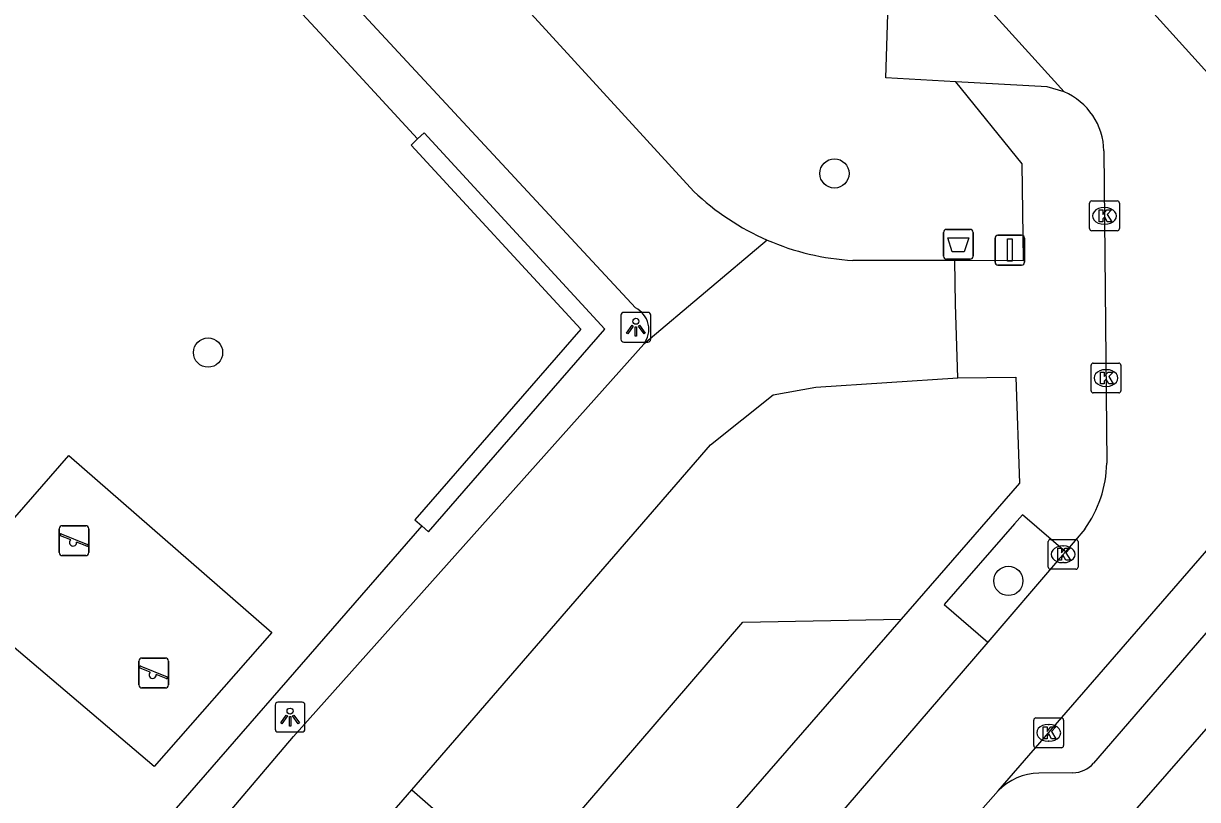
# Model space of a CAD drawing. Extents: x 158352 to 159489, y 383828 to 384597.
# Drawn here: x 159022.16 to 159061.49, y 384096.89 to 384122.89 of the extents above; entities that cross this region are included whole.
import ezdxf

# ---------------------------------------------------------------- set-up
doc = ezdxf.new("R2010")
doc.units = 0
for name, color, linetype in [('IMGEO_Afvalbak', 7, 'Continuous'), ('IMGEO_Boom', 7, 'Continuous'), ('IMGEO_Groenvoorziening', 7, 'Continuous'), ('IMGEO_Haag', 7, 'Continuous'), ('IMGEO_Hek', 7, 'Continuous'), ('IMGEO_Kolk', 7, 'Continuous'), ('IMGEO_Lichtpunt', 7, 'Continuous'), ('IMGEO_Parkeervlak_open', 7, 'Continuous'), ('IMGEO_Rijbaan_lokaal_open', 7, 'Continuous'), ('IMGEO_Speelvoorziening', 7, 'Continuous'), ('IMGEO_Verkeersbordpaal', 7, 'Continuous'), ('IMGEO_Voetpad_gesloten', 7, 'Continuous'), ('IMGEO_Voetpad_halfverhard', 7, 'Continuous'), ('IMGEO_Voetpad_open', 7, 'Continuous')]:
    doc.layers.add(name, color=color, linetype=linetype)

msp = doc.modelspace()

# ---------------------------------------------------------------- linework, layer by layer
at = {"layer": 'IMGEO_Afvalbak'}
for p, q in [((159052.98, 384115.089), (159052.98, 384115.889)), ((159052.98, 384115.889), (159052.98, 384115.089)), ((159053.08, 384115.989), (159053.87, 384115.989)), ((159053.87, 384115.989), (159053.08, 384115.989)), ((159053.97, 384115.889), (159053.97, 384115.089)), ((159053.97, 384115.089), (159053.97, 384115.889)), ((159053.87, 384114.989), (159053.08, 384114.989)), ((159053.08, 384114.989), (159053.87, 384114.989))]:
    msp.add_line(p, q, dxfattribs=at)
msp.add_lwpolyline([(159053.123, 384115.703), (159053.827, 384115.703), (159053.678, 384115.233), (159053.272, 384115.233), (159053.123, 384115.703)], dxfattribs=at)
for centre, start, end in [((159053.08, 384115.889), 90, 180), ((159053.08, 384115.889), 90, 180), ((159053.87, 384115.889), 0, 90), ((159053.87, 384115.889), 360, 90), ((159053.08, 384115.089), 180, 270), ((159053.08, 384115.089), 180, 270), ((159053.87, 384115.089), 270, 0), ((159053.87, 384115.089), 270, 0)]:
    msp.add_arc(centre, 0.1, start, end, dxfattribs=at)
at = {"layer": 'IMGEO_Boom'}
for centre in [(159049.327, 384117.862), (159028.342, 384111.861), (159055.153, 384104.213)]:
    msp.add_circle(centre, 0.489, dxfattribs=at)
at = {"layer": 'IMGEO_Groenvoorziening'}
for points in [[(159031.208, 384123.521), (159032.087, 384122.573), (159035.361, 384119.017)], [(159030.479, 384102.484), (159026.539, 384097.994), (159019.667, 384103.819), (159023.683, 384108.414), (159030.479, 384102.484)], [(159035.499, 384106.056), (159024.956, 384093.932)], [(159038.743, 384094.084), (159046.256, 384102.828), (159051.561, 384102.933)]]:
    msp.add_lwpolyline(points, dxfattribs=at)
at = {"layer": 'IMGEO_Haag'}
for points in [[(159035.499, 384106.056), (159035.726, 384105.859), (159041.633, 384112.651), (159035.582, 384119.22), (159035.361, 384119.017)], [(159035.361, 384119.017), (159035.141, 384118.814), (159040.827, 384112.64), (159035.273, 384106.253), (159035.499, 384106.056)]]:
    msp.add_lwpolyline(points, dxfattribs=at)
at = {"layer": 'IMGEO_Hek'}
for points in [[(159032.087, 384122.573), (159035.361, 384119.017)], [(159035.499, 384106.056), (159024.956, 384093.932)]]:
    msp.add_lwpolyline(points, dxfattribs=at)
at = {"layer": 'IMGEO_Kolk'}
for p, q in [((159057.873, 384116.014), (159057.873, 384116.866)), ((159057.948, 384116.94), (159058.8, 384116.94)), ((159058.874, 384116.866), (159058.874, 384116.014)), ((159058.361, 384116.72), (159058.386, 384116.72)), ((159058.384, 384116.16), (159058.359, 384116.16)), ((159058.8, 384115.94), (159057.948, 384115.94)), ((159057.924, 384110.583), (159057.924, 384111.435)), ((159057.999, 384111.509), (159058.851, 384111.509)), ((159058.925, 384111.435), (159058.925, 384110.583)), ((159058.412, 384111.289), (159058.437, 384111.289)), ((159058.435, 384110.729), (159058.41, 384110.729)), ((159058.851, 384110.509), (159057.999, 384110.509)), ((159056.487, 384104.678), (159056.487, 384105.53)), ((159056.562, 384105.604), (159057.414, 384105.604)), ((159057.488, 384105.53), (159057.488, 384104.678)), ((159056.975, 384105.384), (159057, 384105.384)), ((159056.998, 384104.824), (159056.973, 384104.824)), ((159057.414, 384104.604), (159056.562, 384104.604)), ((159056.004, 384098.698), (159056.004, 384099.55)), ((159056.079, 384099.624), (159056.931, 384099.624)), ((159057.005, 384099.55), (159057.005, 384098.698)), ((159056.492, 384099.404), (159056.517, 384099.404)), ((159056.515, 384098.844), (159056.49, 384098.844)), ((159056.931, 384098.624), (159056.079, 384098.624))]:
    msp.add_line(p, q, dxfattribs=at)
for points in [[(159057.873, 384116.014), (159057.873, 384116.866)], [(159057.948, 384116.94), (159058.8, 384116.94)], [(159058.874, 384116.866), (159058.874, 384116.014)], [(159058.194, 384116.64), (159058.317, 384116.64), (159058.317, 384116.489), (159058.447, 384116.64), (159058.611, 384116.64), (159058.465, 384116.489), (159058.618, 384116.24), (159058.466, 384116.24), (159058.381, 384116.404), (159058.317, 384116.337), (159058.317, 384116.24), (159058.194, 384116.24), (159058.194, 384116.64)], [(159058.8, 384115.94), (159057.948, 384115.94)], [(159057.924, 384110.583), (159057.924, 384111.435)], [(159057.999, 384111.509), (159058.851, 384111.509)], [(159058.925, 384111.435), (159058.925, 384110.583)], [(159058.245, 384111.209), (159058.368, 384111.209), (159058.368, 384111.058), (159058.498, 384111.209), (159058.662, 384111.209), (159058.516, 384111.058), (159058.669, 384110.809), (159058.517, 384110.809), (159058.432, 384110.973), (159058.368, 384110.906), (159058.368, 384110.809), (159058.245, 384110.809), (159058.245, 384111.209)], [(159058.851, 384110.509), (159057.999, 384110.509)], [(159056.487, 384104.678), (159056.487, 384105.53)], [(159056.562, 384105.604), (159057.414, 384105.604)], [(159057.488, 384105.53), (159057.488, 384104.678)], [(159056.808, 384105.304), (159056.931, 384105.304), (159056.931, 384105.153), (159057.061, 384105.304), (159057.225, 384105.304), (159057.079, 384105.153), (159057.232, 384104.904), (159057.08, 384104.904), (159056.995, 384105.068), (159056.931, 384105.001), (159056.931, 384104.904), (159056.808, 384104.904), (159056.808, 384105.304)], [(159057.414, 384104.604), (159056.562, 384104.604)], [(159056.004, 384098.698), (159056.004, 384099.55)], [(159056.079, 384099.624), (159056.931, 384099.624)], [(159057.005, 384099.55), (159057.005, 384098.698)], [(159056.325, 384099.324), (159056.448, 384099.324), (159056.448, 384099.173), (159056.578, 384099.324), (159056.742, 384099.324), (159056.596, 384099.173), (159056.749, 384098.924), (159056.597, 384098.924), (159056.512, 384099.088), (159056.448, 384099.021), (159056.448, 384098.924), (159056.325, 384098.924), (159056.325, 384099.324)], [(159056.931, 384098.624), (159056.079, 384098.624)]]:
    msp.add_lwpolyline(points, dxfattribs=at)
for centre, start, end in [((159057.95, 384116.864), 91.552, 178.448), ((159057.95, 384116.864), 91.552, 178.448), ((159058.798, 384116.864), 1.552, 88.448), ((159058.798, 384116.864), 1.552, 88.448), ((159057.95, 384116.016), 181.552, 268.448), ((159057.95, 384116.016), 181.552, 268.448), ((159058.798, 384116.016), 271.552, 358.448), ((159058.798, 384116.016), 271.552, 358.448), ((159058.001, 384111.433), 91.552, 178.448), ((159058.001, 384111.433), 91.552, 178.448), ((159058.849, 384111.433), 1.552, 88.448), ((159058.849, 384111.433), 1.552, 88.448), ((159058.001, 384110.585), 181.552, 268.448), ((159058.001, 384110.585), 181.552, 268.448), ((159058.849, 384110.585), 271.552, 358.448), ((159058.849, 384110.585), 271.552, 358.448), ((159056.564, 384105.528), 91.552, 178.448), ((159056.564, 384105.528), 91.552, 178.448), ((159057.412, 384105.528), 1.552, 88.448), ((159057.412, 384105.528), 1.552, 88.448), ((159056.564, 384104.68), 181.552, 268.448), ((159056.564, 384104.68), 181.552, 268.448), ((159057.412, 384104.68), 271.552, 358.448), ((159057.412, 384104.68), 271.552, 358.448), ((159056.081, 384099.548), 91.552, 178.448), ((159056.081, 384099.548), 91.552, 178.448), ((159056.929, 384099.548), 1.552, 88.448), ((159056.929, 384099.548), 1.552, 88.448), ((159056.081, 384098.7), 181.552, 268.448), ((159056.081, 384098.7), 181.552, 268.448), ((159056.929, 384098.7), 271.552, 358.448), ((159056.929, 384098.7), 271.552, 358.448)]:
    msp.add_arc(centre, 0.0765, start, end, dxfattribs=at)
for centre, major_axis, ratio, start_param, end_param in [((159058.36, 384116.44), (-0.387, 0.002), 0.722429, 4.712389, 7.853982), ((159058.385, 384116.44), (-0.39, 0.002), 0.717154, 1.570796, 4.712389), ((159058.411, 384111.009), (-0.387, 0.002), 0.722429, 4.712389, 7.853982), ((159058.436, 384111.009), (-0.39, 0.002), 0.717154, 1.570796, 4.712389), ((159056.974, 384105.104), (-0.387, 0.002), 0.722429, 4.712389, 7.853982), ((159056.999, 384105.104), (-0.39, 0.002), 0.717154, 1.570796, 4.712389), ((159056.491, 384099.124), (-0.387, 0.002), 0.722429, 4.712389, 7.853982), ((159056.516, 384099.124), (-0.39, 0.002), 0.717154, 1.570796, 4.712389)]:
    msp.add_ellipse(centre, major_axis=major_axis, ratio=ratio, start_param=start_param, end_param=end_param, dxfattribs=at)
at = {"layer": 'IMGEO_Lichtpunt'}
for p, q in [((159042.176, 384113.112), (159042.176, 384112.305)), ((159042.176, 384113.112), (159042.176, 384112.305)), ((159043.078, 384113.207), (159042.27, 384113.207)), ((159043.078, 384113.207), (159042.27, 384113.207)), ((159043.172, 384112.305), (159043.172, 384113.112)), ((159043.172, 384112.305), (159043.172, 384113.112)), ((159042.27, 384112.211), (159043.078, 384112.211)), ((159042.27, 384112.211), (159043.078, 384112.211)), ((159030.59, 384100.054), (159030.59, 384099.247)), ((159030.59, 384100.054), (159030.59, 384099.247)), ((159031.492, 384100.149), (159030.684, 384100.149)), ((159031.492, 384100.149), (159030.684, 384100.149)), ((159031.586, 384099.247), (159031.586, 384100.054)), ((159031.586, 384099.247), (159031.586, 384100.054)), ((159030.684, 384099.153), (159031.492, 384099.153)), ((159030.684, 384099.153), (159031.492, 384099.153))]:
    msp.add_line(p, q, dxfattribs=at)
for points in [[(159042.55, 384112.776), (159042.589, 384112.748), (159042.401, 384112.486), (159042.363, 384112.513), (159042.55, 384112.776)], [(159042.652, 384112.728), (159042.699, 384112.728), (159042.699, 384112.406), (159042.652, 384112.406), (159042.652, 384112.728)], [(159042.762, 384112.748), (159042.8, 384112.775), (159042.987, 384112.513), (159042.948, 384112.485), (159042.762, 384112.748)], [(159030.964, 384099.718), (159031.003, 384099.69), (159030.815, 384099.428), (159030.777, 384099.455), (159030.964, 384099.718)], [(159031.066, 384099.67), (159031.113, 384099.67), (159031.113, 384099.348), (159031.066, 384099.348), (159031.066, 384099.67)], [(159031.176, 384099.69), (159031.214, 384099.717), (159031.401, 384099.455), (159031.362, 384099.427), (159031.176, 384099.69)]]:
    msp.add_lwpolyline(points, dxfattribs=at)
for centre in [(159042.675, 384112.91), (159031.089, 384099.852)]:
    msp.add_circle(centre, 0.0994, dxfattribs=at)
for centre, start, end in [((159042.27, 384113.112), 90, 180), ((159042.27, 384113.112), 90, 180), ((159043.078, 384113.112), 0, 90), ((159043.078, 384113.112), 0, 90), ((159042.27, 384112.305), 180, 270), ((159042.27, 384112.305), 180, 270), ((159043.078, 384112.305), 270, 0), ((159043.078, 384112.305), 270, 360), ((159030.684, 384100.054), 90, 180), ((159030.684, 384100.054), 90, 180), ((159031.492, 384100.054), 0, 90), ((159031.492, 384100.054), 0, 90), ((159030.684, 384099.247), 180, 270), ((159030.684, 384099.247), 180, 270), ((159031.492, 384099.247), 270, 0), ((159031.492, 384099.247), 270, 360)]:
    msp.add_arc(centre, 0.0946, start, end, dxfattribs=at)
at = {"layer": 'IMGEO_Parkeervlak_open'}
msp.add_lwpolyline([(159053.394, 384120.931), (159051.046, 384121.062), (159051.127, 384123.555), (159048.63, 384123.703), (159048.742, 384126.212), (159046.196, 384126.338), (159046.36, 384128.831), (159043.798, 384129.019), (159043.962, 384131.512), (159041.417, 384131.637), (159041.515, 384134.173), (159039.063, 384134.297), (159039.2, 384136.685)], dxfattribs=at)
at = {"layer": 'IMGEO_Rijbaan_lokaal_open'}
for points in [[(159065.968, 384116.658), (159044.215, 384140.706)], [(159041.806, 384137.388), (159057.024, 384120.599)], [(159058.355, 384118.618), (159058.452, 384108.157)], [(159054.813, 384097.177), (159068.118, 384112.515)], [(159057.711, 384105.943), (159057.063, 384105.189)], [(159057.063, 384105.189), (159056.801, 384104.884), (159054.462, 384102.165)], [(159054.462, 384102.165), (159047.772, 384094.384)], [(159054.813, 384097.177), (159053.473, 384095.66)]]:
    msp.add_lwpolyline(points, dxfattribs=at)
for centre, radius, start, end in [((159056.144, 384118.57), 2.211, 1.2387, 66.5542), ((159054.507, 384108.246), 3.946, 324.2887, 358.7017)]:
    msp.add_arc(centre, radius, start, end, dxfattribs=at)
at = {"layer": 'IMGEO_Speelvoorziening'}
for p, q in [((159023.357, 384105.161), (159023.357, 384105.961)), ((159023.357, 384105.961), (159023.357, 384105.161)), ((159023.457, 384106.061), (159024.247, 384106.061)), ((159024.247, 384106.061), (159023.457, 384106.061)), ((159024.347, 384105.961), (159024.347, 384105.161)), ((159024.347, 384105.161), (159024.347, 384105.961)), ((159023.74, 384105.589), (159023.401, 384105.726)), ((159023.426, 384105.786), (159024.302, 384105.433)), ((159024.278, 384105.373), (159023.938, 384105.51)), ((159024.247, 384105.061), (159023.457, 384105.061)), ((159023.457, 384105.061), (159024.247, 384105.061)), ((159026.023, 384100.727), (159026.023, 384101.527)), ((159026.023, 384101.527), (159026.023, 384100.727)), ((159026.123, 384101.627), (159026.913, 384101.627)), ((159026.913, 384101.627), (159026.123, 384101.627)), ((159027.013, 384101.527), (159027.013, 384100.727)), ((159027.013, 384100.727), (159027.013, 384101.527)), ((159026.406, 384101.155), (159026.067, 384101.292)), ((159026.092, 384101.352), (159026.968, 384100.999)), ((159026.944, 384100.939), (159026.604, 384101.076)), ((159026.913, 384100.627), (159026.123, 384100.627)), ((159026.123, 384100.627), (159026.913, 384100.627))]:
    msp.add_line(p, q, dxfattribs=at)
for centre, radius, start, end in [((159023.457, 384105.961), 0.1, 90, 180), ((159023.457, 384105.961), 0.1, 90, 180), ((159024.247, 384105.961), 0.1, 0, 90), ((159024.247, 384105.961), 0.1, 360, 90), ((159023.414, 384105.756), 0.0327, 68.078, 248.078), ((159023.819, 384105.499), 0.12, 130.9928, 5.1632), ((159024.29, 384105.403), 0.0327, 248.078, 68.078), ((159023.457, 384105.161), 0.1, 180, 270), ((159023.457, 384105.161), 0.1, 180, 270), ((159024.247, 384105.161), 0.1, 270, 0), ((159024.247, 384105.161), 0.1, 270, 0), ((159026.123, 384101.527), 0.1, 90, 180), ((159026.123, 384101.527), 0.1, 90, 180), ((159026.913, 384101.527), 0.1, 0, 90), ((159026.913, 384101.527), 0.1, 360, 90), ((159026.08, 384101.322), 0.0327, 68.078, 248.078), ((159026.485, 384101.065), 0.12, 130.9928, 5.1632), ((159026.123, 384100.727), 0.1, 180, 270), ((159026.123, 384100.727), 0.1, 180, 270), ((159026.913, 384100.727), 0.1, 270, 0), ((159026.913, 384100.727), 0.1, 270, 0), ((159026.956, 384100.969), 0.0327, 248.078, 68.078)]:
    msp.add_arc(centre, radius, start, end, dxfattribs=at)
at = {"layer": 'IMGEO_Verkeersbordpaal'}
for p, q in [((159054.706, 384114.894), (159054.706, 384115.694)), ((159054.706, 384115.694), (159054.706, 384114.894)), ((159054.806, 384115.794), (159055.596, 384115.794)), ((159055.596, 384115.794), (159054.806, 384115.794)), ((159055.696, 384115.694), (159055.696, 384114.894)), ((159055.696, 384114.894), (159055.696, 384115.694)), ((159055.596, 384114.794), (159054.806, 384114.794)), ((159054.806, 384114.794), (159055.596, 384114.794))]:
    msp.add_line(p, q, dxfattribs=at)
msp.add_lwpolyline([(159055.126, 384115.669), (159055.276, 384115.669), (159055.276, 384114.919), (159055.126, 384114.919), (159055.126, 384115.669)], dxfattribs=at)
for centre, start, end in [((159054.806, 384115.694), 90, 180), ((159054.806, 384115.694), 90, 180), ((159055.596, 384115.694), 0, 90), ((159055.596, 384115.694), 360, 90), ((159054.806, 384114.894), 180, 270), ((159054.806, 384114.894), 180, 270), ((159055.596, 384114.894), 270, 0), ((159055.596, 384114.894), 270, 0)]:
    msp.add_arc(centre, 0.1, start, end, dxfattribs=at)
at = {"layer": 'IMGEO_Voetpad_gesloten'}
for points in [[(159016.111, 384157.258), (159011.775, 384153.125), (159044.617, 384117.262)], [(159042.658, 384113.356), (159018.539, 384139.342)], [(159047.076, 384115.629), (159042.94, 384112.144)], [(159053.362, 384114.944), (159049.948, 384114.946)], [(159053.457, 384111.01), (159053.387, 384113.488), (159053.362, 384114.944)], [(159019.535, 384086.424), (159021.018, 384087.01), (159031.21, 384098.995), (159042.94, 384112.144)], [(159035.173, 384097.214), (159045.173, 384108.768), (159047.273, 384110.45), (159048.699, 384110.702), (159053.457, 384111.01)], [(159033.421, 384095.189), (159035.173, 384097.214)]]:
    msp.add_lwpolyline(points, dxfattribs=at)
for centre, radius, start, end in [((159050.428, 384123.344), 8.412, 226.3069, 246.5175), ((159050.436, 384123.376), 8.444, 246.5557, 266.6899), ((159042.308, 384112.636), 0.801, 322.1137, 64.0826)]:
    msp.add_arc(centre, radius, start, end, dxfattribs=at)
at = {"layer": 'IMGEO_Voetpad_halfverhard'}
msp.add_lwpolyline([(159035.173, 384097.214), (159038.743, 384094.084)], dxfattribs=at)
at = {"layer": 'IMGEO_Voetpad_open'}
for points in [[(159053.362, 384114.944), (159055.66, 384114.955), (159055.614, 384118.187), (159053.394, 384120.931)], [(159057.024, 384120.599), (159056.45, 384120.76), (159053.394, 384120.931)], [(159053.457, 384111.01), (159055.404, 384111.037), (159055.521, 384107.485), (159051.561, 384102.933)], [(159067.815, 384109.452), (159058.002, 384098.104)], [(159069.128, 384107.669), (159055.048, 384091.549)], [(159057.063, 384105.189), (159055.624, 384106.427), (159055.362, 384106.127), (159053.004, 384103.425), (159054.462, 384102.165)], [(159051.561, 384102.933), (159041.649, 384091.536)], [(159057.317, 384097.786), (159056.179, 384097.773)]]:
    msp.add_lwpolyline(points, dxfattribs=at)
for centre, radius, start, end in [((159057.309, 384098.7), 0.914, 270.5007, 319.3039), ((159056.208, 384095.842), 1.931, 90.8744, 136.2699)]:
    msp.add_arc(centre, radius, start, end, dxfattribs=at)

doc.saveas('drawing.dxf')
